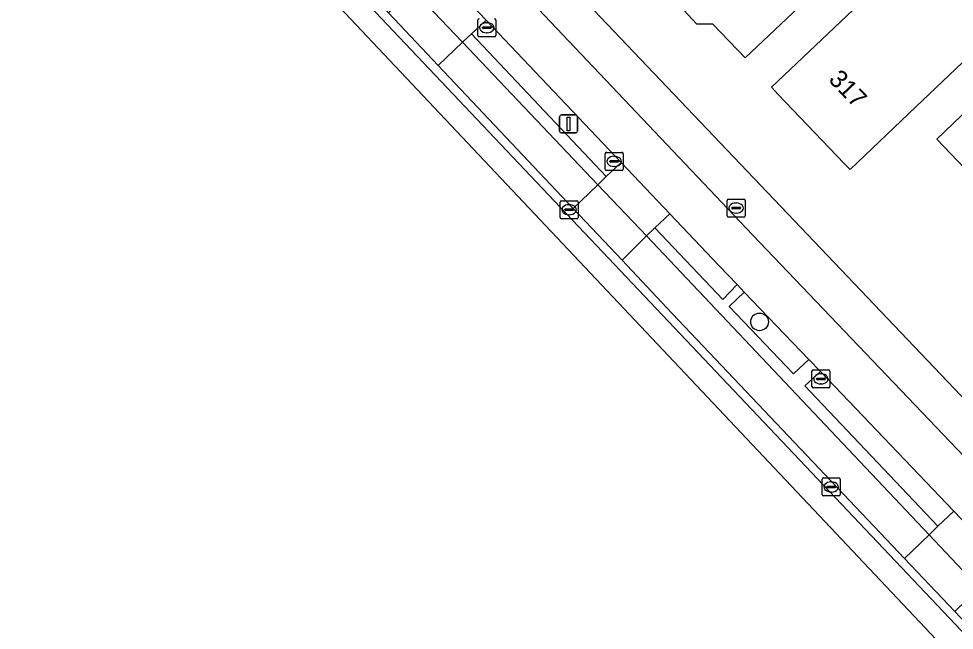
# Model space of a CAD drawing. Extents: x 162523 to 163266, y 381230 to 382050.
# Drawn here: x 162884.2 to 162936.1, y 381452.7 to 381486.7 of the extents above; entities that cross this region are included whole.
import ezdxf

# ---------------------------------------------------------------- set-up
doc = ezdxf.new("R2010")
doc.units = 0
for name, color, linetype in [('IMGEO_Berm_groen', 7, 'Continuous'), ('IMGEO_Berm_open', 7, 'Continuous'), ('IMGEO_Boom', 7, 'Continuous'), ('IMGEO_Brandkraan', 7, 'Continuous'), ('IMGEO_Erf', 7, 'Continuous'), ('IMGEO_Fietspad_gesloten', 7, 'Continuous'), ('IMGEO_Kolk', 7, 'Continuous'), ('IMGEO_Lichtmast', 7, 'Continuous'), ('IMGEO_Pand', 7, 'Continuous'), ('IMGEO_Pand_nummerreeks', 7, 'Continuous'), ('IMGEO_Parkeervlak_open', 7, 'Continuous'), ('IMGEO_Rijbaan_lokaal_gesloten', 7, 'Continuous'), ('IMGEO_Rijbaan_lokaal_open', 7, 'Continuous'), ('IMGEO_Voetpad_open', 7, 'Continuous')]:
    doc.layers.add(name, color=color, linetype=linetype)

msp = doc.modelspace()

# ---------------------------------------------------------------- linework, layer by layer
at = {"layer": 'IMGEO_Berm_groen'}
for points in [[(162910.115, 381486.578), (162909.305, 381485.832), (162916.791, 381477.899), (162917.623, 381478.675)], [(162920.321, 381475.835), (162919.487, 381475.057), (162923.253, 381471.075), (162924.045, 381471.906), (162923.037, 381472.961)], [(162924.447, 381471.486), (162923.617, 381470.677), (162927.177, 381466.938), (162928.036, 381467.73)], [(162928.672, 381467.066), (162927.816, 381466.266), (162935.188, 381458.474), (162936.08, 381459.315)]]:
    msp.add_lwpolyline(points, close=True, dxfattribs=at)
at = {"layer": 'IMGEO_Berm_open'}
for points in [[(162909.305, 381485.832), (162908.814, 381485.363), (162916.32, 381477.446), (162916.791, 381477.899)], [(162927.816, 381466.266), (162928.672, 381467.066), (162928.036, 381467.73), (162927.177, 381466.938), (162923.617, 381470.677), (162924.447, 381471.486), (162924.045, 381471.906), (162923.253, 381471.075), (162919.487, 381475.057), (162919.021, 381474.596), (162934.705, 381458.004), (162935.188, 381458.474)]]:
    msp.add_lwpolyline(points, close=True, dxfattribs=at)
at = {"layer": 'IMGEO_Boom'}
msp.add_circle((162925.296, 381469.827), 0.489, dxfattribs=at)
at = {"layer": 'IMGEO_Brandkraan'}
for p, q in [((162923.496, 381475.723), (162923.496, 381476.575)), ((162923.571, 381476.649), (162924.423, 381476.649)), ((162923.984, 381476.429), (162924.009, 381476.429)), ((162924.497, 381476.575), (162924.497, 381475.723)), ((162923.755, 381476.143), (162923.755, 381476.155)), ((162924.193, 381476.106), (162923.795, 381476.106)), ((162923.798, 381476.192), (162924.196, 381476.192)), ((162924.239, 381476.155), (162924.239, 381476.143)), ((162924.423, 381475.649), (162923.571, 381475.649)), ((162924.007, 381475.869), (162923.982, 381475.869))]:
    msp.add_line(p, q, dxfattribs=at)
for points in [[(162923.496, 381475.723), (162923.496, 381476.575)], [(162923.571, 381476.649), (162924.423, 381476.649)], [(162924.497, 381476.575), (162924.497, 381475.723)], [(162924.423, 381475.649), (162923.571, 381475.649)]]:
    msp.add_lwpolyline(points, dxfattribs=at)
for centre, radius, start, end in [((162923.573, 381476.573), 0.0765, 91.552, 178.448), ((162923.573, 381476.573), 0.0765, 91.552, 178.448), ((162924.421, 381476.573), 0.0765, 1.552, 88.448), ((162924.421, 381476.573), 0.0765, 1.552, 88.448), ((162923.795, 381476.152), 0.0403, 85.8775, 175.7526), ((162923.792, 381476.142), 0.0366, 178.938, 274.7102), ((162924.196, 381476.149), 0.043, 264.8664, 352.4533), ((162924.2, 381476.154), 0.0386, 1.7309, 96.639), ((162923.573, 381475.725), 0.0765, 181.552, 268.448), ((162923.573, 381475.725), 0.0765, 181.552, 268.448), ((162924.421, 381475.725), 0.0765, 271.552, 358.448), ((162924.421, 381475.725), 0.0765, 271.552, 358.448)]:
    msp.add_arc(centre, radius, start, end, dxfattribs=at)
for centre, major_axis, ratio, start_param, end_param in [((162923.983, 381476.149), (-0.387, 0.002), 0.722429, 4.712389, 7.853982), ((162924.008, 381476.149), (-0.39, 0.002), 0.717154, 1.570796, 4.712389)]:
    msp.add_ellipse(centre, major_axis=major_axis, ratio=ratio, start_param=start_param, end_param=end_param, dxfattribs=at)
at = {"layer": 'IMGEO_Erf'}
for points in [[(162895.705, 381514.707), (162892.594, 381511.832), (162903.859, 381500), (162947.952, 381453.669)], [(162939.885, 381487.405), (162933.973, 381481.762), (162930.329, 381478.283), (162929.997, 381478.63), (162926.338, 381482.463), (162925.959, 381482.861), (162935.374, 381491.799)], [(162928.117, 381487.935), (162924.5, 381484.482), (162922.707, 381486.36), (162921.802, 381486.381), (162921.086, 381487.132)]]:
    msp.add_lwpolyline(points, dxfattribs=at)
msp.add_lwpolyline([(162955.887, 381478.162), (162947.271, 381469.938), (162943.662, 381466.493), (162937.109, 381473.359), (162939.379, 381475.525), (162935.131, 381479.974), (162938.748, 381483.427), (162941.33, 381485.891), (162944.272, 381482.808), (162948.029, 381486.394)], close=True, dxfattribs=at)
at = {"layer": 'IMGEO_Fietspad_gesloten'}
for points in [[(162884.173, 381513.735), (162886.411, 381511.49), (162886.484, 381511.417), (162887.036, 381510.863), (162889.27, 381508.508), (162895.973, 381501.441), (162898.543, 381498.758), (162902.145, 381494.967), (162904.958, 381492.006), (162907.318, 381489.521), (162910.115, 381486.578), (162917.623, 381478.675), (162920.321, 381475.835), (162923.037, 381472.961), (162924.045, 381471.906), (162924.447, 381471.486), (162928.036, 381467.73), (162928.672, 381467.066), (162936.08, 381459.315), (162938.891, 381456.375)], [(162961.518, 381436.339), (162959.423, 381438.485), (162924.904, 381474.653), (162912.667, 381487.562), (162891.8, 381509.488), (162888.028, 381513.353)]]:
    msp.add_lwpolyline(points, dxfattribs=at)
at = {"layer": 'IMGEO_Kolk'}
for p, q in [((162909.658, 381485.737), (162909.658, 381486.589)), ((162910.146, 381486.443), (162910.171, 381486.443)), ((162910.659, 381486.589), (162910.659, 381485.737)), ((162909.917, 381486.157), (162909.917, 381486.169)), ((162910.355, 381486.12), (162909.957, 381486.12)), ((162909.96, 381486.206), (162910.358, 381486.206)), ((162910.169, 381485.883), (162910.144, 381485.883)), ((162910.401, 381486.169), (162910.401, 381486.157)), ((162910.585, 381485.663), (162909.733, 381485.663)), ((162916.726, 381478.316), (162916.726, 381479.168)), ((162916.801, 381479.242), (162917.653, 381479.242)), ((162917.214, 381479.022), (162917.239, 381479.022)), ((162917.727, 381479.168), (162917.727, 381478.316)), ((162916.985, 381478.736), (162916.985, 381478.748)), ((162917.423, 381478.699), (162917.025, 381478.699)), ((162917.028, 381478.785), (162917.426, 381478.785)), ((162917.469, 381478.748), (162917.469, 381478.736)), ((162917.653, 381478.242), (162916.801, 381478.242)), ((162917.237, 381478.462), (162917.212, 381478.462)), ((162914.23, 381475.63), (162914.23, 381476.482)), ((162914.305, 381476.556), (162915.157, 381476.556)), ((162915.231, 381476.482), (162915.231, 381475.63)), ((162914.489, 381476.05), (162914.489, 381476.062)), ((162914.927, 381476.013), (162914.529, 381476.013)), ((162914.532, 381476.099), (162914.93, 381476.099)), ((162914.718, 381476.336), (162914.743, 381476.336)), ((162914.973, 381476.062), (162914.973, 381476.05)), ((162915.157, 381475.556), (162914.305, 381475.556)), ((162914.741, 381475.776), (162914.716, 381475.776)), ((162928.203, 381466.232), (162928.203, 381467.084)), ((162928.278, 381467.158), (162929.13, 381467.158)), ((162929.204, 381467.084), (162929.204, 381466.232)), ((162928.462, 381466.652), (162928.462, 381466.664)), ((162928.9, 381466.615), (162928.502, 381466.615)), ((162928.505, 381466.701), (162928.903, 381466.701)), ((162928.691, 381466.938), (162928.716, 381466.938)), ((162928.946, 381466.664), (162928.946, 381466.652)), ((162929.13, 381466.158), (162928.278, 381466.158)), ((162928.714, 381466.378), (162928.689, 381466.378)), ((162928.772, 381460.232), (162928.772, 381461.084)), ((162928.847, 381461.158), (162929.699, 381461.158)), ((162929.26, 381460.938), (162929.285, 381460.938)), ((162929.773, 381461.084), (162929.773, 381460.232)), ((162929.031, 381460.652), (162929.031, 381460.664)), ((162929.469, 381460.615), (162929.071, 381460.615)), ((162929.074, 381460.701), (162929.472, 381460.701)), ((162929.283, 381460.378), (162929.258, 381460.378)), ((162929.515, 381460.664), (162929.515, 381460.652)), ((162929.699, 381460.158), (162928.847, 381460.158))]:
    msp.add_line(p, q, dxfattribs=at)
for points in [[(162909.658, 381485.737), (162909.658, 381486.589)], [(162910.659, 381486.589), (162910.659, 381485.737)], [(162910.585, 381485.663), (162909.733, 381485.663)], [(162916.726, 381478.316), (162916.726, 381479.168)], [(162916.801, 381479.242), (162917.653, 381479.242)], [(162917.727, 381479.168), (162917.727, 381478.316)], [(162917.653, 381478.242), (162916.801, 381478.242)], [(162914.23, 381475.63), (162914.23, 381476.482)], [(162914.305, 381476.556), (162915.157, 381476.556)], [(162915.231, 381476.482), (162915.231, 381475.63)], [(162915.157, 381475.556), (162914.305, 381475.556)], [(162928.203, 381466.232), (162928.203, 381467.084)], [(162928.278, 381467.158), (162929.13, 381467.158)], [(162929.204, 381467.084), (162929.204, 381466.232)], [(162929.13, 381466.158), (162928.278, 381466.158)], [(162928.772, 381460.232), (162928.772, 381461.084)], [(162928.847, 381461.158), (162929.699, 381461.158)], [(162929.773, 381461.084), (162929.773, 381460.232)], [(162929.699, 381460.158), (162928.847, 381460.158)]]:
    msp.add_lwpolyline(points, dxfattribs=at)
for centre, radius, start, end in [((162909.735, 381486.587), 0.0765, 91.552, 178.448), ((162909.735, 381486.587), 0.0765, 91.552, 178.448), ((162910.583, 381486.587), 0.0765, 1.552, 88.448), ((162910.583, 381486.587), 0.0765, 1.552, 88.448), ((162909.957, 381486.166), 0.0403, 85.8775, 175.7526), ((162909.954, 381486.156), 0.0366, 178.938, 274.7102), ((162910.358, 381486.163), 0.043, 264.8664, 352.4533), ((162910.362, 381486.168), 0.0386, 1.7309, 96.639), ((162909.735, 381485.739), 0.0765, 181.552, 268.448), ((162909.735, 381485.739), 0.0765, 181.552, 268.448), ((162910.583, 381485.739), 0.0765, 271.552, 358.448), ((162910.583, 381485.739), 0.0765, 271.552, 358.448), ((162916.803, 381479.166), 0.0765, 91.552, 178.448), ((162916.803, 381479.166), 0.0765, 91.552, 178.448), ((162917.651, 381479.166), 0.0765, 1.552, 88.448), ((162917.651, 381479.166), 0.0765, 1.552, 88.448), ((162917.025, 381478.745), 0.0403, 85.8775, 175.7526), ((162917.022, 381478.735), 0.0366, 178.938, 274.7102), ((162917.426, 381478.742), 0.043, 264.8664, 352.4533), ((162917.43, 381478.747), 0.0386, 1.7309, 96.639), ((162916.803, 381478.318), 0.0765, 181.552, 268.448), ((162916.803, 381478.318), 0.0765, 181.552, 268.448), ((162917.651, 381478.318), 0.0765, 271.552, 358.448), ((162917.651, 381478.318), 0.0765, 271.552, 358.448), ((162914.307, 381476.48), 0.0765, 91.552, 178.448), ((162914.307, 381476.48), 0.0765, 91.552, 178.448), ((162915.155, 381476.48), 0.0765, 1.552, 88.448), ((162915.155, 381476.48), 0.0765, 1.552, 88.448), ((162914.529, 381476.059), 0.0403, 85.8775, 175.7526), ((162914.526, 381476.049), 0.0366, 178.938, 274.7102), ((162914.93, 381476.056), 0.043, 264.8664, 352.4533), ((162914.934, 381476.061), 0.0386, 1.7309, 96.639), ((162914.307, 381475.632), 0.0765, 181.552, 268.448), ((162914.307, 381475.632), 0.0765, 181.552, 268.448), ((162915.155, 381475.632), 0.0765, 271.552, 358.448), ((162915.155, 381475.632), 0.0765, 271.552, 358.448), ((162928.28, 381467.082), 0.0765, 91.552, 178.448), ((162928.28, 381467.082), 0.0765, 91.552, 178.448), ((162929.128, 381467.082), 0.0765, 1.552, 88.448), ((162929.128, 381467.082), 0.0765, 1.552, 88.448), ((162928.502, 381466.661), 0.0403, 85.8775, 175.7526), ((162928.499, 381466.651), 0.0366, 178.938, 274.7102), ((162928.903, 381466.658), 0.043, 264.8664, 352.4533), ((162928.907, 381466.663), 0.0386, 1.7309, 96.639), ((162928.28, 381466.234), 0.0765, 181.552, 268.448), ((162928.28, 381466.234), 0.0765, 181.552, 268.448), ((162929.128, 381466.234), 0.0765, 271.552, 358.448), ((162929.128, 381466.234), 0.0765, 271.552, 358.448), ((162928.849, 381461.082), 0.0765, 91.552, 178.448), ((162928.849, 381461.082), 0.0765, 91.552, 178.448), ((162929.697, 381461.082), 0.0765, 1.552, 88.448), ((162929.697, 381461.082), 0.0765, 1.552, 88.448), ((162929.071, 381460.661), 0.0403, 85.8775, 175.7526), ((162929.068, 381460.651), 0.0366, 178.938, 274.7102), ((162929.472, 381460.658), 0.043, 264.8664, 352.4533), ((162929.476, 381460.663), 0.0386, 1.7309, 96.639), ((162928.849, 381460.234), 0.0765, 181.552, 268.448), ((162928.849, 381460.234), 0.0765, 181.552, 268.448), ((162929.697, 381460.234), 0.0765, 271.552, 358.448), ((162929.697, 381460.234), 0.0765, 271.552, 358.448)]:
    msp.add_arc(centre, radius, start, end, dxfattribs=at)
for centre, major_axis, ratio, start_param, end_param in [((162910.145, 381486.163), (-0.387, 0.002), 0.722429, 4.712389, 7.853982), ((162910.17, 381486.163), (-0.39, 0.002), 0.717154, 1.570796, 4.712389), ((162917.213, 381478.742), (-0.387, 0.002), 0.722429, 4.712389, 7.853982), ((162917.238, 381478.742), (-0.39, 0.002), 0.717154, 1.570796, 4.712389), ((162914.717, 381476.056), (-0.387, 0.002), 0.722429, 4.712389, 7.853982), ((162914.742, 381476.056), (-0.39, 0.002), 0.717154, 1.570796, 4.712389), ((162928.69, 381466.658), (-0.387, 0.002), 0.722429, 4.712389, 7.853982), ((162928.715, 381466.658), (-0.39, 0.002), 0.717154, 1.570796, 4.712389), ((162929.259, 381460.658), (-0.387, 0.002), 0.722429, 4.712389, 7.853982), ((162929.284, 381460.658), (-0.39, 0.002), 0.717154, 1.570796, 4.712389)]:
    msp.add_ellipse(centre, major_axis=major_axis, ratio=ratio, start_param=start_param, end_param=end_param, dxfattribs=at)
at = {"layer": 'IMGEO_Lichtmast'}
for p, q in [((162914.2, 381480.418), (162914.2, 381481.218)), ((162914.2, 381481.218), (162914.2, 381480.418)), ((162914.3, 381481.318), (162915.09, 381481.318)), ((162915.09, 381481.318), (162914.3, 381481.318)), ((162915.19, 381481.218), (162915.19, 381480.418)), ((162915.19, 381480.418), (162915.19, 381481.218)), ((162915.09, 381480.318), (162914.3, 381480.318)), ((162914.3, 381480.318), (162915.09, 381480.318))]:
    msp.add_line(p, q, dxfattribs=at)
msp.add_lwpolyline([(162914.62, 381481.193), (162914.77, 381481.193), (162914.77, 381480.443), (162914.62, 381480.443), (162914.62, 381481.193)], dxfattribs=at)
for centre, start, end in [((162914.3, 381481.218), 90, 180), ((162914.3, 381481.218), 90, 180), ((162915.09, 381481.218), 0, 90), ((162915.09, 381481.218), 360, 90), ((162914.3, 381480.418), 180, 270), ((162914.3, 381480.418), 180, 270), ((162915.09, 381480.418), 270, 0), ((162915.09, 381480.418), 270, 0)]:
    msp.add_arc(centre, 0.1, start, end, dxfattribs=at)
at = {"layer": 'IMGEO_Pand'}
for points in [[(162933.844, 381493.401), (162935.349, 381491.825), (162935.374, 381491.799), (162948.134, 381503.914), (162951.885, 381507.475), (162946.401, 381513.222), (162941.842, 381508.894), (162944.855, 381505.737), (162938.652, 381499.847), (162935.735, 381502.902), (162930.729, 381498.15), (162932.581, 381496.211), (162931.838, 381495.502), (162928.973, 381492.767), (162927.06, 381494.771), (162926.828, 381494.547), (162920.503, 381488.564), (162921.104, 381487.935), (162921.086, 381487.132), (162921.802, 381486.381), (162922.707, 381486.36), (162924.5, 381484.482), (162928.117, 381487.935)], [(162954.918, 381500.53), (162956.799, 381502.326), (162951.885, 381507.475), (162948.134, 381503.914), (162935.374, 381491.799), (162925.959, 381482.861), (162926.338, 381482.463), (162929.997, 381478.63), (162930.329, 381478.283), (162933.973, 381481.762), (162939.885, 381487.405), (162940.499, 381486.762), (162948.656, 381494.551), (162950.818, 381496.616)], [(162947.271, 381469.938), (162955.887, 381478.162), (162948.029, 381486.394), (162944.272, 381482.808), (162941.33, 381485.891), (162938.748, 381483.427), (162935.131, 381479.974), (162939.379, 381475.525), (162937.109, 381473.359), (162943.662, 381466.493)]]:
    msp.add_lwpolyline(points, close=True, dxfattribs=at)
at = {"layer": 'IMGEO_Parkeervlak_open'}
for points in [[(162908.814, 381485.363), (162907.46, 381484.07), (162914.949, 381476.128), (162916.32, 381477.446)], [(162919.021, 381474.596), (162917.662, 381473.25), (162920.135, 381470.628), (162933.348, 381456.685), (162934.705, 381458.004)]]:
    msp.add_lwpolyline(points, close=True, dxfattribs=at)
at = {"layer": 'IMGEO_Rijbaan_lokaal_gesloten'}
for points in [[(162887.11, 381503.092), (162963.914, 381421.653), (162967.157, 381418.214), (163074.793, 381306.702), (163143.693, 381232.736), (163143.732, 381232.914), (163146.87, 381246.552), (163146.483, 381246.256), (163145.74, 381245.612)], [(163021.301, 381363.034), (163013.088, 381371.672), (162986.682, 381399.65), (162986.368, 381399.99), (162985.524, 381400.871), (162976.597, 381410.3), (162973.7, 381413.358), (162972.718, 381414.396), (162971.1, 381416.115), (162960.882, 381426.909), (162960.098, 381427.764), (162957.731, 381430.254), (162919.892, 381470.214), (162901.988, 381489.161)]]:
    msp.add_lwpolyline(points, dxfattribs=at)
at = {"layer": 'IMGEO_Rijbaan_lokaal_open'}
for points in [[(162920.135, 381470.628), (162917.662, 381473.25), (162914.949, 381476.128), (162907.46, 381484.07), (162904.702, 381486.995), (162902.368, 381489.469), (162899.535, 381492.474)], [(162901.988, 381489.161), (162919.892, 381470.214), (162957.731, 381430.254)], [(162957.268, 381431.445), (162936.131, 381453.749), (162933.348, 381456.685), (162920.135, 381470.628)]]:
    msp.add_lwpolyline(points, dxfattribs=at)
for points in [[(162907.318, 381489.521), (162906.542, 381488.775), (162906.04, 381488.29), (162908.814, 381485.363), (162909.305, 381485.832), (162910.115, 381486.578)], [(162906.04, 381488.29), (162904.702, 381486.995), (162907.46, 381484.07), (162908.814, 381485.363)], [(162917.623, 381478.675), (162916.791, 381477.899), (162916.32, 381477.446), (162919.021, 381474.596), (162919.487, 381475.057), (162920.321, 381475.835)], [(162916.32, 381477.446), (162914.949, 381476.128), (162917.662, 381473.25), (162919.021, 381474.596)], [(162936.08, 381459.315), (162935.188, 381458.474), (162934.705, 381458.004), (162937.492, 381455.055), (162937.976, 381455.519), (162938.891, 381456.375)], [(162934.705, 381458.004), (162933.348, 381456.685), (162936.131, 381453.749), (162937.492, 381455.055)]]:
    msp.add_lwpolyline(points, close=True, dxfattribs=at)
at = {"layer": 'IMGEO_Voetpad_open'}
for points in [[(162888.028, 381513.353), (162891.8, 381509.488), (162912.667, 381487.562), (162924.904, 381474.653), (162959.423, 381438.485), (162961.518, 381436.339)], [(162976.233, 381421.393), (162979.022, 381417.976), (162980.035, 381416.858), (162981.376, 381418.11), (162981.097, 381418.403), (162983.379, 381420.58), (162976.626, 381427.791), (162972.114, 381431.768), (162970.134, 381435.285), (162965.5, 381435.272), (162950.743, 381450.74), (162949.274, 381452.279), (162949.085, 381452.478), (162948.785, 381452.793), (162947.952, 381453.669), (162903.859, 381500)]]:
    msp.add_lwpolyline(points, dxfattribs=at)

# ---------------------------------------------------------------- texts
at = {"layer": 'IMGEO_Pand_nummerreeks'}
msp.add_text('317', height=1, rotation=313.6706, dxfattribs=at).set_placement((162929.079, 381483.243))

doc.saveas('drawing.dxf')
